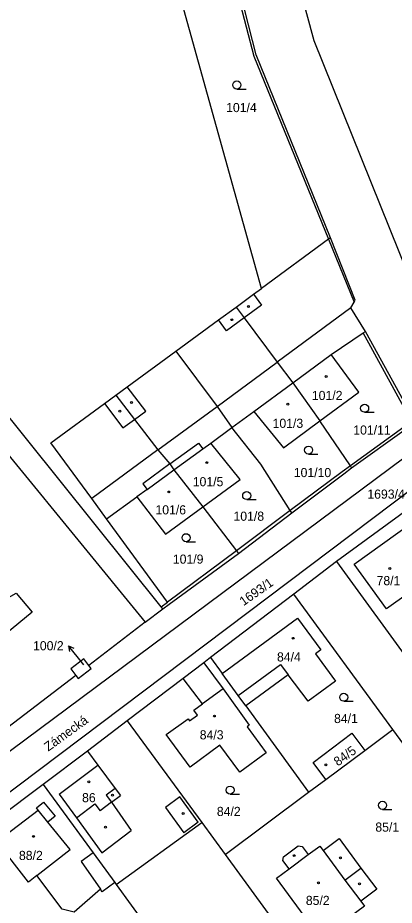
# Model space of a CAD drawing. Extents: x -724107 to -720612, y -1045267 to -1038441.
# Drawn here: x -723305.3 to -723235.3, y -1042643.6 to -1042478.7 of the extents above; entities that cross this region are included whole.
import ezdxf

# ---------------------------------------------------------------- set-up
doc = ezdxf.new("R2010")
doc.units = 0
for name, color, linetype in [('Hranice parcel', 7, 'Continuous'), ('Parcelní čísla', 7, 'Continuous'), ('Pop  PČ popisy', 7, 'Continuous'), ('Vnitřní kresba', 7, 'Continuous'), ('Značky budov', 7, 'Continuous'), ('Značky kultur', 7, 'Continuous')]:
    doc.layers.add(name, color=color, linetype=linetype)

msp = doc.modelspace()

# ---------------------------------------------------------------- linework, layer by layer
at = {"layer": 'Hranice parcel'}
for p, q in [((-723259.99, -1042528.99), (-723278.18, -1042463.72)), ((-723243.23, -1042562.34), (-723233.01, -1042555)), ((-723232.72, -1042570), (-723246.02, -1042579.73)), ((-723264.27, -1042578.23), (-723254.37, -1042570.68)), ((-723246.02, -1042579.73), (-723253.96, -1042585.8)), ((-723246.02, -1042579.73), (-723221.48, -1042613.57)), ((-723253.96, -1042585.8), (-723269.45, -1042597.59)), ((-723235.6, -1042610.97), (-723253.96, -1042585.8)), ((-723278.32, -1042588.54), (-723278.64, -1042588.16)), ((-723281.64, -1042590.99), (-723278.32, -1042588.54)), ((-723281.64, -1042590.99), (-723292.08, -1042599.06)), ((-723269.45, -1042597.59), (-723270.72, -1042598.56)), ((-723269.45, -1042597.59), (-723267.3, -1042600.54)), ((-723270.72, -1042598.56), (-723274.54, -1042601.46)), ((-723274.54, -1042601.46), (-723284.94, -1042609.37)), ((-723262.92, -1042606.56), (-723251.23, -1042622.63)), ((-723284.94, -1042609.37), (-723271.11, -1042628.26)), ((-723240.81, -1042614.86), (-723235.6, -1042610.97)), ((-723217.23, -1042636.16), (-723235.6, -1042610.97)), ((-723248.02, -1042620.24), (-723240.81, -1042614.86)), ((-723300.57, -1042621.17), (-723311.19, -1042629.17)), ((-723251.23, -1042622.63), (-723248.02, -1042620.24)), ((-723266.76, -1042634.21), (-723251.23, -1042622.63)), ((-723287.04, -1042639.76), (-723271.11, -1042628.26)), ((-723271.11, -1042628.26), (-723266.76, -1042634.21)), ((-723266.76, -1042634.21), (-723248.57, -1042659.06)), ((-723287.28, -1042639.43), (-723287.04, -1042639.76)), ((-723287.04, -1042639.76), (-723264.57, -1042670.63))]:
    msp.add_line(p, q, dxfattribs=at)
for points in [[(-723230.26, -1042530.86), (-723230.78, -1042531.09), (-723250.18, -1042482.98), (-723258.8, -1042451.2), (-723266.01, -1042424.89), (-723267.32, -1042420.32), (-723276.5, -1042390.11), (-723276.66, -1042389.58)], [(-723278.64, -1042588.16), (-723334.54, -1042518.55), (-723369.16, -1042475.43), (-723362.99, -1042470.47), (-723371.61, -1042456.04)], [(-723247.15, -1042519.58), (-723260.97, -1042485.59), (-723267.98, -1042458.1), (-723268.08, -1042458.13)], [(-723247.15, -1042519.58), (-723247.53, -1042519.86), (-723259.99, -1042528.99)], [(-723240.68, -1042537.01), (-723243.39, -1042532.61), (-723242.77, -1042531.53), (-723242.55, -1042531.16), (-723247.15, -1042519.58)], [(-723264.72, -1042532.46), (-723261.45, -1042530.06), (-723259.99, -1042528.99)], [(-723275.9, -1042540.65), (-723267.98, -1042534.84), (-723264.72, -1042532.46)], [(-723264.72, -1042532.46), (-723263.24, -1042534.48), (-723257.06, -1042542.67), (-723254.16, -1042546.52), (-723249.14, -1042553.61)], [(-723249.14, -1042553.61), (-723241.89, -1042548.25), (-723247.01, -1042541.29), (-723241.1, -1042537.21), (-723240.68, -1042537.01)], [(-723232.59, -1042551.73), (-723232.87, -1042551.2), (-723240.68, -1042537.01)], [(-723287.07, -1042548.83), (-723284.96, -1042547.29), (-723275.9, -1042540.65)], [(-723275.9, -1042540.65), (-723268.26, -1042550.91), (-723265.51, -1042554.83)], [(-723320.54, -1042543.51), (-723318.65, -1042545.82), (-723281.64, -1042590.99)], [(-723288.8, -1042571.81), (-723291.55, -1042568.05), (-723299.14, -1042557.68), (-723289.17, -1042550.38), (-723287.07, -1042548.83)], [(-723287.07, -1042548.83), (-723283.59, -1042553.35), (-723279.24, -1042558.99), (-723277.04, -1042561.62), (-723276.26, -1042562.69), (-723270.89, -1042569.6)], [(-723265.51, -1042554.83), (-723261.4, -1042551.84), (-723255.89, -1042558.59), (-723249.14, -1042553.61)], [(-723270.89, -1042569.6), (-723263.95, -1042564.51), (-723269.43, -1042557.77), (-723265.51, -1042554.83)], [(-723254.37, -1042570.68), (-723254.64, -1042570.26), (-723260.1, -1042561.68), (-723265.51, -1042554.83)], [(-723243.23, -1042562.34), (-723243.47, -1042561.98), (-723249.14, -1042553.61)], [(-723254.37, -1042570.68), (-723244.7, -1042563.47), (-723243.23, -1042562.34)], [(-723288.8, -1042571.81), (-723283.16, -1042567.74), (-723277.83, -1042574.69), (-723270.89, -1042569.6)], [(-723270.89, -1042569.6), (-723264.65, -1042577.73), (-723264.27, -1042578.23)], [(-723278.64, -1042588.16), (-723277.48, -1042587.29), (-723288.8, -1042571.81)], [(-723232.21, -1042572.68), (-723229.37, -1042576.65), (-723231.89, -1042578.46), (-723228.73, -1042582.81), (-723228.93, -1042582.96), (-723227, -1042585.64), (-723230.74, -1042588.33), (-723232.69, -1042585.64), (-723236.73, -1042588.53), (-723242.76, -1042580.23), (-723232.21, -1042572.68)], [(-723278.32, -1042588.54), (-723277.18, -1042587.69), (-723264.27, -1042578.23)], [(-723307.88, -1042586.93), (-723305.58, -1042585.62), (-723302.61, -1042589.13), (-723323.19, -1042606.08)], [(-723267.3, -1042600.54), (-723253.31, -1042590.28), (-723248.96, -1042596.18), (-723249.97, -1042596.92), (-723246.25, -1042601.97), (-723251.34, -1042605.68), (-723255.04, -1042600.83), (-723262.92, -1042606.56)], [(-723292.08, -1042599.06), (-723293.04, -1042597.82), (-723295.46, -1042599.7), (-723294.52, -1042600.92)], [(-723294.52, -1042600.92), (-723294.05, -1042601.52), (-723291.63, -1042599.64), (-723292.08, -1042599.06)], [(-723270.72, -1042598.56), (-723267.11, -1042603.43), (-723262.27, -1042610.17), (-723262.68, -1042610.47), (-723259.15, -1042615.32), (-723264.04, -1042618.88), (-723267.75, -1042613.88), (-723273.28, -1042617.99), (-723277.69, -1042611.93), (-723273.64, -1042608.99), (-723273.38, -1042609.35), (-723271.92, -1042608.29), (-723272.57, -1042607.4), (-723270.96, -1042606.23), (-723274.54, -1042601.46)], [(-723294.52, -1042600.92), (-723335.88, -1042632.52), (-723339.65, -1042634.17), (-723347.17, -1042635.89), (-723351.03, -1042635.33), (-723354.07, -1042633.64)], [(-723262.92, -1042606.56), (-723264.33, -1042604.62), (-723267.3, -1042600.54)], [(-723284.94, -1042609.37), (-723292.36, -1042614.97), (-723300.57, -1042621.17)], [(-723248.02, -1042620.24), (-723250.36, -1042617.11), (-723243.2, -1042611.65), (-723240.81, -1042614.86)], [(-723300.57, -1042621.17), (-723291.31, -1042633.89), (-723287.28, -1042639.43)], [(-723287.28, -1042639.43), (-723289.61, -1042641.12), (-723289.94, -1042640.64), (-723294.84, -1042644.9), (-723297.04, -1042644.34), (-723301.77, -1042638.11), (-723303.31, -1042639.32), (-723309.2, -1042631.82), (-723311.19, -1042629.17)], [(-723254.87, -1042636.88), (-723256.03, -1042635.31), (-723255.93, -1042634.61), (-723253.16, -1042632.57), (-723252.44, -1042632.73), (-723251.3, -1042634.23), (-723249.15, -1042632.63), (-723248.53, -1042633.47), (-723245.54, -1042631.26), (-723241.5, -1042636.75), (-723238.55, -1042640.66), (-723241.55, -1042642.9), (-723240.87, -1042643.82), (-723248.97, -1042649.8), (-723257.23, -1042638.63), (-723254.87, -1042636.88)]]:
    msp.add_lwpolyline(points, dxfattribs=at)
at = {"layer": 'Pop  PČ popisy'}
for p, q in [((-723294.01, -1042597.72), (-723295.9, -1042595.39)), ((-723295.9, -1042595.39), (-723294.88, -1042595.85)), ((-723295.9, -1042595.39), (-723295.66, -1042596.48)), ((-723293.02, -1042598.92), (-723294.01, -1042597.72))]:
    msp.add_line(p, q, dxfattribs=at)
at = {"layer": 'Vnitřní kresba'}
for p, q in [((-723267.76, -1042461.42), (-723261.43, -1042485.79)), ((-723261.43, -1042485.79), (-723247.53, -1042519.86)), ((-723247.53, -1042519.86), (-723242.77, -1042531.53)), ((-723261.45, -1042530.06), (-723259.97, -1042532.09)), ((-723259.97, -1042532.09), (-723263.24, -1042534.48)), ((-723243.39, -1042532.61), (-723257.06, -1042542.67)), ((-723266.49, -1042536.86), (-723267.98, -1042534.84)), ((-723263.24, -1042534.48), (-723266.49, -1042536.86)), ((-723233.15, -1042551.74), (-723241.1, -1042537.21)), ((-723254.16, -1042546.52), (-723247.01, -1042541.29)), ((-723268.26, -1042550.91), (-723257.06, -1042542.67)), ((-723261.4, -1042551.84), (-723254.16, -1042546.52)), ((-723281.49, -1042551.83), (-723284.96, -1042547.29)), ((-723289.17, -1042550.38), (-723285.74, -1042554.9)), ((-723283.59, -1042553.35), (-723281.49, -1042551.83)), ((-723279.24, -1042558.99), (-723268.26, -1042550.91)), ((-723285.74, -1042554.9), (-723283.59, -1042553.35)), ((-723233.52, -1042554.78), (-723243.47, -1042561.98)), ((-723277.04, -1042561.62), (-723271.71, -1042557.76)), ((-723271.71, -1042557.76), (-723270.89, -1042558.8)), ((-723270.89, -1042558.8), (-723269.43, -1042557.77)), ((-723279.24, -1042558.99), (-723291.55, -1042568.05)), ((-723276.26, -1042562.69), (-723270.89, -1042558.8)), ((-723326.74, -1042629.82), (-723233.53, -1042560.48)), ((-723277.04, -1042561.62), (-723282.06, -1042565.31)), ((-723281.24, -1042566.33), (-723276.26, -1042562.69)), ((-723245.02, -1042563.09), (-723254.64, -1042570.26)), ((-723243.47, -1042561.98), (-723245.02, -1042563.09)), ((-723322.77, -1042634.57), (-723231.75, -1042565.97)), ((-723281.24, -1042566.33), (-723283.16, -1042567.74)), ((-723282.06, -1042565.31), (-723281.24, -1042566.33)), ((-723254.64, -1042570.26), (-723264.65, -1042577.73)), ((-723264.65, -1042577.73), (-723277.48, -1042587.29)), ((-723264.33, -1042604.62), (-723256.45, -1042598.89)), ((-723256.45, -1042598.89), (-723255.04, -1042600.83)), ((-723267.11, -1042603.43), (-723270.96, -1042606.23)), ((-723292.36, -1042614.97), (-723290.4, -1042617.6)), ((-723297.62, -1042622.96), (-723290.4, -1042617.6)), ((-723290.4, -1042617.6), (-723287.18, -1042621.93)), ((-723287.18, -1042621.93), (-723288.86, -1042623.18)), ((-723287.18, -1042621.93), (-723286.22, -1042623.23)), ((-723301.84, -1042625.56), (-723300.49, -1042624.46)), ((-723300.49, -1042624.46), (-723298.34, -1042627.09)), ((-723297.62, -1042622.96), (-723294.4, -1042627.4)), ((-723288.86, -1042623.18), (-723287.9, -1042624.48)), ((-723287.9, -1042624.48), (-723286.22, -1042623.23)), ((-723275.18, -1042623.51), (-723277.84, -1042625.45)), ((-723271.75, -1042628.2), (-723275.18, -1042623.51)), ((-723309.2, -1042631.82), (-723301.51, -1042625.97)), ((-723301.51, -1042625.97), (-723301.84, -1042625.56)), ((-723299.7, -1042628.2), (-723301.51, -1042625.97)), ((-723294.4, -1042627.4), (-723290.98, -1042624.81)), ((-723290.98, -1042624.81), (-723290.01, -1042626.09)), ((-723287.9, -1042624.48), (-723290.01, -1042626.09)), ((-723287.9, -1042624.48), (-723284.2, -1042629.75)), ((-723277.84, -1042625.45), (-723274.4, -1042630.15)), ((-723298.34, -1042627.09), (-723299.7, -1042628.2)), ((-723294.4, -1042627.4), (-723289.7, -1042633.88)), ((-723295.59, -1042633.26), (-723299.7, -1042628.2)), ((-723271.75, -1042628.2), (-723274.4, -1042630.15)), ((-723289.7, -1042633.88), (-723284.2, -1042629.75)), ((-723301.77, -1042638.11), (-723295.59, -1042633.26)), ((-723291.31, -1042633.89), (-723293.54, -1042635.51)), ((-723254.87, -1042636.88), (-723251.3, -1042634.23)), ((-723248.53, -1042633.47), (-723244.47, -1042638.96)), ((-723293.54, -1042635.51), (-723289.94, -1042640.64)), ((-723244.47, -1042638.96), (-723241.5, -1042636.75)), ((-723244.47, -1042638.96), (-723241.55, -1042642.9))]:
    msp.add_line(p, q, dxfattribs=at)
at = {"layer": 'Značky budov'}
for centre in [(-723262.43, -1042532.36), (-723265.5, -1042534.8), (-723247.95, -1042545.34), (-723284.14, -1042550.18), (-723286.34, -1042551.82), (-723255.1, -1042550.51), (-723270.15, -1042561.37), (-723277.24, -1042566.82), (-723236.12, -1042581.05), (-723254.11, -1042594.02), (-723268.75, -1042608.47), (-723248.01, -1042617.53), (-723292.1, -1042620.69), (-723287.69, -1042623.19), (-723274.57, -1042626.58), (-723288.98, -1042629.11), (-723302.39, -1042630.83), (-723253.9, -1042634.41), (-723245.33, -1042634.81), (-723249.42, -1042639.49), (-723241.77, -1042639.65)]:
    msp.add_circle(centre, 0.175, dxfattribs=at)
at = {"layer": 'Značky kultur'}
for p, q in [((-723264.58, -1042491.92), (-723262.83, -1042491.92)), ((-723240.82, -1042552.01), (-723239.07, -1042552.01)), ((-723251.25, -1042559.78), (-723249.5, -1042559.78)), ((-723262.74, -1042568.24), (-723260.99, -1042568.24)), ((-723274.01, -1042576.07), (-723272.26, -1042576.07)), ((-723244.7, -1042605.73), (-723242.95, -1042605.73)), ((-723265.83, -1042622.99), (-723264.08, -1042622.99)), ((-723237.49, -1042625.81), (-723235.74, -1042625.81))]:
    msp.add_line(p, q, dxfattribs=at)
for centre in [(-723264.58, -1042491.17), (-723240.82, -1042551.26), (-723251.25, -1042559.03), (-723262.74, -1042567.49), (-723274.01, -1042575.32), (-723244.7, -1042604.98), (-723265.83, -1042622.24), (-723237.49, -1042625.06)]:
    msp.add_circle(centre, 0.75, dxfattribs=at)

# ---------------------------------------------------------------- texts
at = {"layer": 'Parcelní čísla'}
for s, p in [('101/4', (-723266.57, -1042496.22)), ('101/2', (-723250.63, -1042549.73)), ('101/3', (-723257.93, -1042554.9)), ('101/11', (-723242.93, -1042556.15)), ('101/10', (-723253.99, -1042564.06)), ('101/5', (-723272.77, -1042565.76)), ('1693/4', (-723240.31, -1042568.07)), ('101/6', (-723279.71, -1042570.99)), ('101/8', (-723265.2, -1042572.17)), ('101/9', (-723276.47, -1042580.15)), ('78/1', (-723238.6, -1042584.15)), ('100/2', (-723302.46, -1042596.25)), ('84/4', (-723257.11, -1042598.33)), ('84/1', (-723246.5, -1042609.77)), ('84/3', (-723271.47, -1042612.81)), ('86', (-723293.35, -1042624.49)), ('84/2', (-723268.29, -1042627.05)), ('85/1', (-723238.83, -1042629.96)), ('88/2', (-723305.08, -1042635.23)), ('85/2', (-723251.75, -1042643.59))]:
    msp.add_text(s, height=1.7, dxfattribs=at).set_placement(p)
for s, rotation, p in [('1693/1', 35, (-723263.33, -1042588.06)), ('84/5', 36, (-723245.79, -1042617.86))]:
    msp.add_text(s, height=1.7, rotation=rotation, dxfattribs=at).set_placement(p)
at = {"layer": 'Pop  PČ popisy'}
msp.add_text('Zámecká', height=1.7, rotation=36, dxfattribs=at).set_placement((-723299.63, -1042615.1))

doc.saveas('drawing.dxf')
